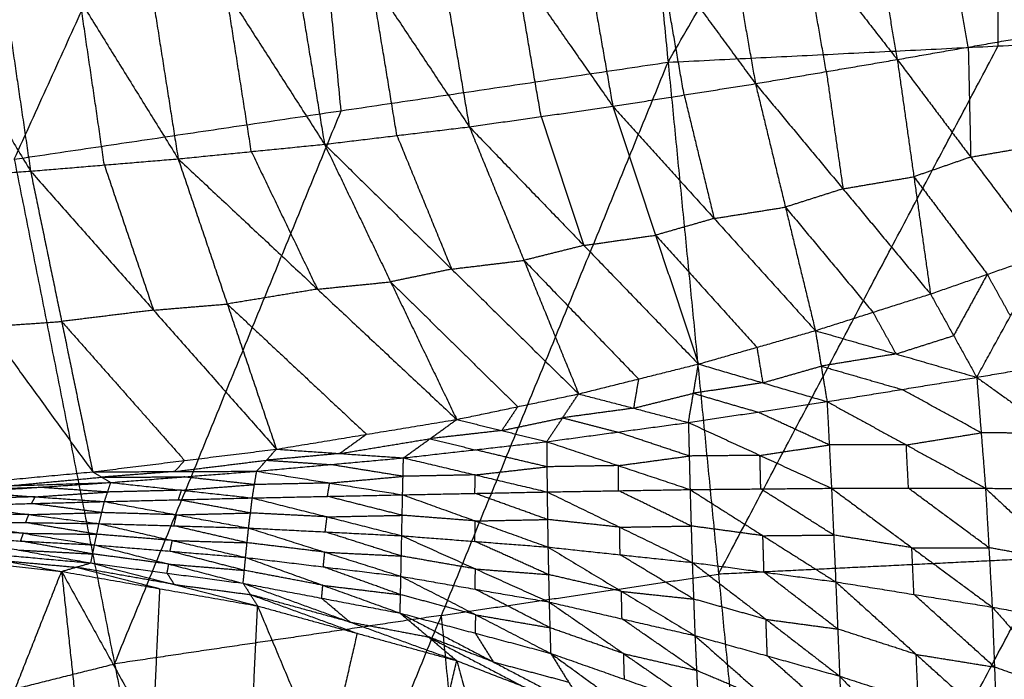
# Model space of a CAD drawing. Header units: millimetres. Extents: x -106 to 110, y -96 to 120.
# Tile 759 of 1020: x -8.02 to -0.62, y 57.73 to 62.69. Entities that reach past the tile are written whole.
import ezdxf

# ---------------------------------------------------------------- set-up
doc = ezdxf.new("R2010")
doc.units = ezdxf.units.MM
doc.header["$MEASUREMENT"] = 0
doc.layers.add('Default', color=7, linetype='Continuous', true_color=0x000000)

msp = doc.modelspace()

# ---------------------------------------------------------------- linework, layer by layer
at = {"layer": 'Default'}
for points in [[(-3.1459, 62.3664, 3.8611), (-0.6634, 66.6557, 3.9066), (1.8192, 70.9449, 3.952)], [(-8.0631, 61.637, 3.8611), (-6.013, 66.1489, 3.9066), (-3.9628, 70.6609, 3.952)], [(-3.9628, 70.6609, 3.952), (-3.5544, 66.5136, 3.9066), (-3.1459, 62.3664, 3.8611)], [(-0.6634, 62.4884, 3.8611), (-0.6634, 64.572, 3.8838), (-0.6634, 66.6557, 3.9066)], [(-5.6045, 62.0017, 3.8611), (-5.8087, 64.0753, 3.8838), (-6.013, 66.1489, 3.9066)], [(-1.7398, 64.2155, -1.8665), (-1.581, 63.301, -1.5089), (-1.4222, 62.3864, -1.1513)], [(-1.7398, 64.2155, -1.8665), (-1.047, 63.3943, -1.454), (-0.3543, 62.5731, -1.0416)], [(-0.6311, 64.2188, -1.6994), (-0.4927, 63.3959, -1.3705), (-0.3543, 62.5731, -1.0416)], [(-5.0275, 64.1326, -2.271), (-4.8341, 63.0068, -1.8451), (-4.6407, 61.8809, -1.4191)], [(-5.0275, 64.1326, -2.271), (-4.2945, 63.0836, -1.8055), (-3.5614, 62.0347, -1.3399)], [(-3.936, 64.1695, -2.1519), (-3.7487, 63.1021, -1.7459), (-3.5614, 62.0347, -1.3399)], [(-3.936, 64.1695, -2.1519), (-3.2124, 63.1873, -1.7012), (-2.4887, 62.2051, -1.2505)], [(-2.8393, 64.1982, -2.0168), (-2.664, 63.2017, -1.6336), (-2.4887, 62.2051, -1.2505)], [(-2.8393, 64.1982, -2.0168), (-2.1308, 63.2923, -1.5841), (-1.4222, 62.3864, -1.1513)], [(-7.2103, 64.055, -2.4617), (-7.0205, 62.8475, -2.0044), (-6.8307, 61.6401, -1.5471)], [(-7.2103, 64.055, -2.4617), (-6.47, 62.9023, -1.9749), (-5.7297, 61.7496, -1.4881)], [(-6.1163, 64.0936, -2.374), (-5.923, 62.9216, -1.9311), (-5.7297, 61.7496, -1.4881)], [(-6.1163, 64.0936, -2.374), (-5.3785, 62.9873, -1.8966), (-4.6407, 61.8809, -1.4191)], [(-8.304, 64.0165, -2.5332), (-8.1222, 62.7821, -2.0645), (-7.9405, 61.5476, -1.5957)], [(-8.304, 64.0165, -2.5332), (-7.5673, 62.8283, -2.0402), (-6.8307, 61.6401, -1.5471)], [(-9.3987, 63.9792, -2.5883), (-8.6696, 62.7634, -2.092), (-7.9405, 61.5476, -1.5957)], [(-0.8883, 62.4798, -1.0965), (-0.9676, 62.937, -1.2752), (-1.047, 63.3943, -1.454)], [(-1.9555, 62.2958, -1.2009), (-2.0431, 62.7941, -1.3925), (-2.1308, 63.2923, -1.5841)], [(-3.025, 62.1199, -1.2952), (-3.1187, 62.6536, -1.4982), (-3.2124, 63.1873, -1.7012)], [(-4.101, 61.9578, -1.3795), (-4.1977, 62.5207, -1.5925), (-4.2945, 63.0836, -1.8055)], [(-5.1852, 61.8153, -1.4536), (-5.2818, 62.4013, -1.6751), (-5.3785, 62.9873, -1.8966)], [(-6.2802, 61.6949, -1.5176), (-6.3751, 62.2986, -1.7463), (-6.47, 62.9023, -1.9749)], [(-7.3856, 61.5939, -1.5714), (-7.4764, 62.2111, -1.8058), (-7.5673, 62.8283, -2.0402)], [(-3.1459, 62.3664, 3.8611), (-0.6634, 62.4884, 3.8611), (1.8192, 62.6103, 3.8611)], [(-2.3878, 54.6697, 3.8092), (-0.2843, 58.64, 3.8351), (1.8192, 62.6103, 3.8611)], [(-1.4222, 62.3864, -1.1513), (-0.8883, 62.4798, -1.0965), (-0.3543, 62.5731, -1.0416)], [(-2.7669, 58.518, 3.8351), (-1.7151, 60.5032, 3.8481), (-0.6634, 62.4884, 3.8611)], [(-0.8883, 62.4798, -1.0965), (-0.8791, 62.0665, -0.8059), (-0.87, 61.6533, -0.5153)], [(-8.0631, 61.637, 3.8611), (-5.6045, 62.0017, 3.8611), (-3.1459, 62.3664, 3.8611)], [(-6.5543, 54.0516, 3.8092), (-4.8501, 58.209, 3.8351), (-3.1459, 62.3664, 3.8611)], [(-3.1459, 62.3664, 3.8611), (-2.7669, 58.518, 3.8351), (-2.3878, 54.6697, 3.8092)], [(-2.4887, 62.2051, -1.2505), (-1.9555, 62.2958, -1.2009), (-1.4222, 62.3864, -1.1513)], [(-1.4222, 62.3864, -1.1513), (-1.2973, 61.5055, -0.5162), (-1.1725, 60.6245, 0.1189)], [(-1.4222, 62.3864, -1.1513), (-0.87, 61.6533, -0.5153), (-0.3177, 60.9202, 0.1208)], [(-1.9555, 62.2958, -1.2009), (-1.893, 61.8553, -0.8833), (-1.8306, 61.4148, -0.5658)], [(-3.5614, 62.0347, -1.3399), (-3.025, 62.1199, -1.2952), (-2.4887, 62.2051, -1.2505)], [(-2.4887, 62.2051, -1.2505), (-2.2634, 61.2771, -0.5665), (-2.0381, 60.3491, 0.1174)], [(-2.4887, 62.2051, -1.2505), (-1.8306, 61.4148, -0.5658), (-1.1725, 60.6245, 0.1189)], [(-3.025, 62.1199, -1.2952), (-2.9124, 61.6559, -0.9532), (-2.7997, 61.1919, -0.6113)], [(-7.3087, 57.8443, 3.8351), (-6.4566, 59.923, 3.8481), (-5.6045, 62.0017, 3.8611)], [(-4.6407, 61.8809, -1.4191), (-4.101, 61.9578, -1.3795), (-3.5614, 62.0347, -1.3399)], [(-3.5614, 62.0347, -1.3399), (-3.2395, 61.0662, -0.6119), (-2.9177, 60.0977, 0.1161)], [(-3.5614, 62.0347, -1.3399), (-2.7997, 61.1919, -0.6113), (-2.0381, 60.3491, 0.1174)], [(-4.101, 61.9578, -1.3795), (-3.9401, 61.4735, -1.0155), (-3.7792, 60.9893, -0.6515)], [(-5.7297, 61.7496, -1.4881), (-5.1852, 61.8153, -1.4536), (-4.6407, 61.8809, -1.4191)], [(-4.6407, 61.8809, -1.4191), (-4.2295, 60.8771, -0.6519), (-3.8184, 59.8733, 0.1153)], [(-4.6407, 61.8809, -1.4191), (-3.7792, 60.9893, -0.6515), (-2.9177, 60.0977, 0.1161)], [(-5.1852, 61.8153, -1.4536), (-4.9796, 61.3134, -1.07), (-4.774, 60.8115, -0.6864)], [(-6.8307, 61.6401, -1.5471), (-6.2802, 61.6949, -1.5176), (-5.7297, 61.7496, -1.4881)], [(-6.2802, 61.6949, -1.5176), (-6.0317, 61.1778, -1.1169), (-5.7831, 60.6607, -0.7162)], [(-5.7297, 61.7496, -1.4881), (-5.2326, 60.7155, -0.6867), (-4.7356, 59.6813, 0.1147)], [(-5.7297, 61.7496, -1.4881), (-4.774, 60.8115, -0.6864), (-3.8184, 59.8733, 0.1153)], [(-0.87, 61.6533, -0.5153), (-0.603, 61.7, -0.4878), (-0.336, 61.7467, -0.4604)], [(-8.0631, 61.637, 3.8611), (-7.3087, 57.8443, 3.8351), (-6.5543, 54.0516, 3.8092)], [(-7.9405, 61.5476, -1.5957), (-7.3856, 61.5939, -1.5714), (-6.8307, 61.6401, -1.5471)], [(-6.8307, 61.6401, -1.5471), (-6.4611, 60.549, -0.7163), (-6.0916, 59.458, 0.1146)], [(-6.8307, 61.6401, -1.5471), (-5.7831, 60.6607, -0.7162), (-4.7356, 59.6813, 0.1147)], [(-0.87, 61.6533, -0.5153), (-1.0837, 61.5794, -0.5157), (-1.2973, 61.5055, -0.5162)], [(-9.057, 61.4699, -1.6338), (-8.4987, 61.5088, -1.6148), (-7.9405, 61.5476, -1.5957)], [(-7.9405, 61.5476, -1.5957), (-7.7068, 60.4176, -0.7403), (-7.4731, 59.2876, 0.1152)], [(-7.9405, 61.5476, -1.5957), (-7.016, 60.5028, -0.7406), (-6.0916, 59.458, 0.1146)], [(-7.3856, 61.5939, -1.5714), (-7.2008, 61.0483, -1.156), (-7.016, 60.5028, -0.7406)], [(-9.057, 61.4699, -1.6338), (-8.265, 60.3787, -0.7593), (-7.4731, 59.2876, 0.1152)], [(-1.8306, 61.4148, -0.5658), (-1.564, 61.4602, -0.541), (-1.2973, 61.5055, -0.5162)], [(-1.2973, 61.5055, -0.5162), (-1.0212, 61.1389, -0.1982), (-0.7451, 60.7724, 0.1199)], [(-1.8306, 61.4148, -0.5658), (-2.047, 61.346, -0.5662), (-2.2634, 61.2771, -0.5665)], [(-2.7997, 61.1919, -0.6113), (-2.5316, 61.2345, -0.5889), (-2.2634, 61.2771, -0.5665)], [(-2.2634, 61.2771, -0.5665), (-1.9343, 60.882, -0.2242), (-1.6053, 60.4868, 0.1182)], [(-2.7997, 61.1919, -0.6113), (-3.0196, 61.129, -0.6116), (-3.2395, 61.0662, -0.6119)], [(-3.7792, 60.9893, -0.6515), (-3.5094, 61.0277, -0.6317), (-3.2395, 61.0662, -0.6119)], [(-3.2395, 61.0662, -0.6119), (-2.8587, 60.6448, -0.2476), (-2.4779, 60.2234, 0.1168)], [(-3.7792, 60.9893, -0.6515), (-4.0044, 60.9332, -0.6517), (-4.2295, 60.8771, -0.6519)], [(-4.774, 60.8115, -0.6864), (-4.5018, 60.8443, -0.6692), (-4.2295, 60.8771, -0.6519)], [(-4.2295, 60.8771, -0.6519), (-3.7988, 60.4313, -0.2681), (-3.368, 59.9855, 0.1157)], [(-1.1725, 60.6245, 0.1189), (-0.7451, 60.7724, 0.1199), (-0.3177, 60.9202, 0.1208)], [(-0.8243, 59.9982, -0.5562), (-0.571, 60.4592, -0.2177), (-0.3177, 60.9202, 0.1208)], [(-4.774, 60.8115, -0.6864), (-5.0033, 60.7635, -0.6865), (-5.2326, 60.7155, -0.6867)], [(-0.7451, 60.7724, 0.1199), (-0.8717, 60.5419, -0.0494), (-0.9984, 60.3114, -0.2186)], [(-0.571, 60.4592, -0.2177), (-0.6581, 60.6158, -0.0489), (-0.7451, 60.7724, 0.1199)], [(-5.7831, 60.6607, -0.7162), (-6.1221, 60.6048, -0.7162), (-6.4611, 60.549, -0.7163)], [(-5.7831, 60.6607, -0.7162), (-5.5079, 60.6881, -0.7014), (-5.2326, 60.7155, -0.6867)], [(-5.2326, 60.7155, -0.6867), (-4.7548, 60.2464, -0.2858), (-4.277, 59.7773, 0.115)], [(-2.0381, 60.3491, 0.1174), (-1.6053, 60.4868, 0.1182), (-1.1725, 60.6245, 0.1189)], [(-1.1725, 60.6245, 0.1189), (-0.9984, 60.3114, -0.2186), (-0.8243, 59.9982, -0.5562)], [(-7.016, 60.5028, -0.7406), (-7.3614, 60.4602, -0.7404), (-7.7068, 60.4176, -0.7403)], [(-7.016, 60.5028, -0.7406), (-6.7386, 60.5259, -0.7284), (-6.4611, 60.549, -0.7163)], [(-6.4611, 60.549, -0.7163), (-5.9374, 60.0593, -0.3008), (-5.4136, 59.5696, 0.1147)], [(-1.6053, 60.4868, 0.1182), (-1.5182, 60.3302, -0.0506), (-1.4312, 60.1736, -0.2194)], [(-8.265, 60.3787, -0.7593), (-7.9859, 60.3982, -0.7498), (-7.7068, 60.4176, -0.7403)], [(-7.7068, 60.4176, -0.7403), (-7.2446, 59.8952, -0.3127), (-6.7823, 59.3728, 0.1149)], [(-2.9177, 60.0977, 0.1161), (-2.4779, 60.2234, 0.1168), (-2.0381, 60.3491, 0.1174)], [(-2.0381, 60.3491, 0.1174), (-1.9942, 60.0823, -0.1615), (-1.9504, 59.8156, -0.4404)], [(-2.0381, 60.3491, 0.1174), (-1.4312, 60.1736, -0.2194), (-0.8243, 59.9982, -0.5562)], [(-1.4312, 60.1736, -0.2194), (-1.2148, 60.2425, -0.219), (-0.9984, 60.3114, -0.2186)], [(-2.4779, 60.2234, 0.1168), (-2.456, 60.09, -0.0227), (-2.434, 59.9567, -0.1621)], [(-1.4312, 60.1736, -0.2194), (-1.7127, 60.128, -0.1905), (-1.9942, 60.0823, -0.1615)], [(-0.8243, 59.9982, -0.5562), (-0.2893, 60.0893, -0.6164), (0.2457, 60.1804, -0.6766)], [(-3.8184, 59.8733, 0.1153), (-3.368, 59.9855, 0.1157), (-2.9177, 60.0977, 0.1161)], [(-2.993, 59.6584, -0.3428), (-2.9553, 59.8781, -0.1133), (-2.9177, 60.0977, 0.1161)], [(-2.9177, 60.0977, 0.1161), (-2.434, 59.9567, -0.1621), (-1.9504, 59.8156, -0.4404)], [(-2.434, 59.9567, -0.1621), (-2.2141, 60.0195, -0.1618), (-1.9942, 60.0823, -0.1615)], [(-1.9942, 60.0823, -0.1615), (-1.6908, 59.9946, -0.3299), (-1.3873, 59.9069, -0.4983)], [(-3.368, 59.9855, 0.1157), (-3.3869, 59.8757, 0.001), (-3.4057, 59.7659, -0.1138)], [(-1.9504, 59.8156, -0.4404), (-1.3873, 59.9069, -0.4983), (-0.8243, 59.9982, -0.5562)], [(-0.8243, 59.9982, -0.5562), (-0.7913, 59.5812, -0.7512), (-0.7584, 59.1642, -0.9461)], [(-0.8243, 59.9982, -0.5562), (-0.2375, 59.5766, -0.8447), (0.3493, 59.1549, -1.1333)], [(-2.434, 59.9567, -0.1621), (-2.6947, 59.9174, -0.1377), (-2.9553, 59.8781, -0.1133)], [(-4.7356, 59.6813, 0.1147), (-4.277, 59.7773, 0.115), (-3.8184, 59.8733, 0.1153)], [(-4.0589, 59.5144, -0.2535), (-3.9387, 59.6939, -0.0691), (-3.8184, 59.8733, 0.1153)], [(-3.8184, 59.8733, 0.1153), (-3.4057, 59.7659, -0.1138), (-2.993, 59.6584, -0.3428)], [(-3.4057, 59.7659, -0.1138), (-3.1805, 59.822, -0.1135), (-2.9553, 59.8781, -0.1133)], [(-2.9553, 59.8781, -0.1133), (-2.7135, 59.8075, -0.2525), (-2.4717, 59.737, -0.3916)], [(-0.7913, 59.5812, -0.7512), (-1.0893, 59.7441, -0.6247), (-1.3873, 59.9069, -0.4983)], [(-4.277, 59.7773, 0.115), (-4.3371, 59.6876, 0.0228), (-4.3973, 59.5978, -0.0694)], [(-3.4057, 59.7659, -0.1138), (-3.6722, 59.7299, -0.0914), (-3.9387, 59.6939, -0.0691)], [(-2.993, 59.6584, -0.3428), (-2.4717, 59.737, -0.3916), (-1.9504, 59.8156, -0.4404)], [(-1.9504, 59.8156, -0.4404), (-1.9336, 59.4899, -0.6033), (-1.9168, 59.1642, -0.7662)], [(-1.9504, 59.8156, -0.4404), (-1.3544, 59.4899, -0.6933), (-0.7584, 59.1642, -0.9461)], [(-4.3973, 59.5978, -0.0694), (-4.168, 59.6459, -0.0692), (-3.9387, 59.6939, -0.0691)], [(-3.9387, 59.6939, -0.0691), (-3.7323, 59.6402, -0.1836), (-3.526, 59.5864, -0.2981)], [(-1.9336, 59.4899, -0.6033), (-2.2026, 59.6135, -0.4975), (-2.4717, 59.737, -0.3916)], [(-6.0916, 59.458, 0.1146), (-5.4136, 59.5696, 0.1147), (-4.7356, 59.6813, 0.1147)], [(-5.1361, 59.3926, -0.1726), (-4.9359, 59.5369, -0.0289), (-4.7356, 59.6813, 0.1147)], [(-4.7356, 59.6813, 0.1147), (-4.3973, 59.5978, -0.0694), (-4.0589, 59.5144, -0.2535)], [(-4.0589, 59.5144, -0.2535), (-3.526, 59.5864, -0.2981), (-2.993, 59.6584, -0.3428)], [(-2.993, 59.6584, -0.3428), (-2.9868, 59.4065, -0.4787), (-2.9807, 59.1545, -0.6146)], [(-2.993, 59.6584, -0.3428), (-2.4549, 59.4113, -0.5545), (-1.9168, 59.1642, -0.7662)], [(-5.4136, 59.5696, 0.1147), (-5.5137, 59.4975, 0.0428), (-5.6138, 59.4253, -0.029)], [(-4.3973, 59.5978, -0.0694), (-4.6666, 59.5674, -0.0492), (-4.9359, 59.5369, -0.0289)], [(-2.9868, 59.4065, -0.4787), (-3.2564, 59.4965, -0.3884), (-3.526, 59.5864, -0.2981)], [(-1.3544, 59.4899, -0.6933), (-1.0729, 59.5356, -0.7222), (-0.7913, 59.5812, -0.7512)], [(-0.2375, 59.5766, -0.8447), (-0.5144, 59.5789, -0.798), (-0.7913, 59.5812, -0.7512)], [(-5.6138, 59.4253, -0.029), (-5.2749, 59.4811, -0.029), (-4.9359, 59.5369, -0.0289)], [(-5.1361, 59.3926, -0.1726), (-4.5975, 59.4535, -0.213), (-4.0589, 59.5144, -0.2535)], [(-4.9359, 59.5369, -0.0289), (-4.7667, 59.4952, -0.121), (-4.5975, 59.4535, -0.213)], [(-4.0589, 59.5144, -0.2535), (-4.0572, 59.3256, -0.3647), (-4.0556, 59.1367, -0.476)], [(-4.0589, 59.5144, -0.2535), (-3.5198, 59.3345, -0.4341), (-2.9807, 59.1545, -0.6146)], [(-2.4549, 59.4113, -0.5545), (-2.1942, 59.4506, -0.5789), (-1.9336, 59.4899, -0.6033)], [(-1.3544, 59.4899, -0.6933), (-1.644, 59.4899, -0.6483), (-1.9336, 59.4899, -0.6033)], [(-1.3376, 59.1642, -0.8562), (-1.346, 59.3271, -0.7747), (-1.3544, 59.4899, -0.6933)], [(-7.4731, 59.2876, 0.1152), (-6.7823, 59.3728, 0.1149), (-6.0916, 59.458, 0.1146)], [(-6.2403, 59.2922, -0.0981), (-6.1659, 59.3751, 0.0083), (-6.0916, 59.458, 0.1146)], [(-6.2403, 59.2922, -0.0981), (-5.6882, 59.3424, -0.1354), (-5.1361, 59.3926, -0.1726)], [(-5.6138, 59.4253, -0.029), (-5.8899, 59.4002, -0.0104), (-6.1659, 59.3751, 0.0083)], [(-6.0916, 59.458, 0.1146), (-5.6138, 59.4253, -0.029), (-5.1361, 59.3926, -0.1726)], [(-5.1425, 59.1151, -0.3503), (-5.1393, 59.2539, -0.2615), (-5.1361, 59.3926, -0.1726)], [(-5.1361, 59.3926, -0.1726), (-4.5958, 59.2647, -0.3243), (-4.0556, 59.1367, -0.476)], [(-4.0572, 59.3256, -0.3647), (-4.3274, 59.3895, -0.2889), (-4.5975, 59.4535, -0.213)], [(-3.5198, 59.3345, -0.4341), (-3.2533, 59.3705, -0.4564), (-2.9868, 59.4065, -0.4787)], [(-2.4549, 59.4113, -0.5545), (-2.7209, 59.4089, -0.5166), (-2.9868, 59.4065, -0.4787)], [(-2.4487, 59.1594, -0.6904), (-2.4518, 59.2853, -0.6225), (-2.4549, 59.4113, -0.5545)], [(-6.8567, 59.2899, 0.0085), (-6.5113, 59.3325, 0.0084), (-6.1659, 59.3751, 0.0083)], [(-6.7823, 59.3728, 0.1149), (-6.8195, 59.3313, 0.0617), (-6.8567, 59.2899, 0.0085)], [(-6.1659, 59.3751, 0.0083), (-5.9271, 59.3587, -0.0636), (-5.6882, 59.3424, -0.1354)], [(-5.1393, 59.2539, -0.2615), (-5.4137, 59.2981, -0.1984), (-5.6882, 59.3424, -0.1354)], [(-4.5958, 59.2647, -0.3243), (-4.3265, 59.2951, -0.3445), (-4.0572, 59.3256, -0.3647)], [(-3.5198, 59.3345, -0.4341), (-3.7885, 59.33, -0.3994), (-4.0572, 59.3256, -0.3647)], [(-3.5181, 59.1456, -0.5453), (-3.519, 59.24, -0.4897), (-3.5198, 59.3345, -0.4341)], [(-8.876, 59.1575, 0.1163), (-8.1746, 59.2225, 0.1157), (-7.4731, 59.2876, 0.1152)], [(-8.1067, 59.1824, 0.0401), (-7.756, 59.215, 0.0398), (-7.4053, 59.2475, 0.0395)], [(-7.4731, 59.2876, 0.1152), (-6.8567, 59.2899, 0.0085), (-6.2403, 59.2922, -0.0981)], [(-7.4731, 59.2876, 0.1152), (-7.4053, 59.2475, 0.0395), (-7.3374, 59.2074, -0.0362)], [(-6.8567, 59.2899, 0.0085), (-7.131, 59.2687, 0.024), (-7.4053, 59.2475, 0.0395)], [(-7.4053, 59.2475, 0.0395), (-7.097, 59.2486, -0.0138), (-6.7888, 59.2498, -0.0672)], [(-7.3374, 59.2074, -0.0362), (-6.7888, 59.2498, -0.0672), (-6.2403, 59.2922, -0.0981)], [(-6.2566, 59.1919, -0.1663), (-6.5227, 59.2208, -0.1167), (-6.7888, 59.2498, -0.0672)], [(-6.2729, 59.0916, -0.2344), (-6.2566, 59.1919, -0.1663), (-6.2403, 59.2922, -0.0981)], [(-6.2403, 59.2922, -0.0981), (-5.6914, 59.2037, -0.2242), (-5.1425, 59.1151, -0.3503)], [(-5.6914, 59.2037, -0.2242), (-5.4153, 59.2288, -0.2428), (-5.1393, 59.2539, -0.2615)], [(-4.5958, 59.2647, -0.3243), (-4.8676, 59.2593, -0.2929), (-5.1393, 59.2539, -0.2615)], [(-4.599, 59.1259, -0.4132), (-4.5974, 59.1953, -0.3687), (-4.5958, 59.2647, -0.3243)], [(-8.876, 59.1575, 0.1163), (-8.1067, 59.1824, 0.0401), (-7.3374, 59.2074, -0.0362)], [(-8.6518, 59.1466, 0.065), (-8.2672, 59.1591, 0.0268), (-7.8825, 59.1715, -0.0113)], [(-8.4276, 59.1357, 0.0136), (-7.8825, 59.1715, -0.0113), (-7.3374, 59.2074, -0.0362)], [(-7.361, 59.1358, -0.0872), (-7.6218, 59.1537, -0.0492), (-7.8825, 59.1715, -0.0113)], [(-7.3846, 59.0642, -0.1381), (-7.361, 59.1358, -0.0872), (-7.3374, 59.2074, -0.0362)], [(-7.3374, 59.2074, -0.0362), (-6.8052, 59.1495, -0.1353), (-6.2729, 59.0916, -0.2344)], [(-6.8052, 59.1495, -0.1353), (-6.5309, 59.1707, -0.1508), (-6.2566, 59.1919, -0.1663)], [(-5.6914, 59.2037, -0.2242), (-5.974, 59.1978, -0.1952), (-6.2566, 59.1919, -0.1663)], [(-5.7077, 59.1034, -0.2924), (-5.6995, 59.1535, -0.2583), (-5.6914, 59.2037, -0.2242)], [(-7.9061, 59.0999, -0.0622), (-8.1804, 59.0925, -0.0428), (-8.4547, 59.0852, -0.0234)], [(-8.4276, 59.1357, 0.0136), (-7.9061, 59.0999, -0.0622), (-7.3846, 59.0642, -0.1381)], [(-7.9332, 59.0494, -0.0993), (-7.9197, 59.0747, -0.0808), (-7.9061, 59.0999, -0.0622)], [(-7.9061, 59.0999, -0.0622), (-7.6336, 59.1178, -0.0747), (-7.361, 59.1358, -0.0872)], [(-6.8052, 59.1495, -0.1353), (-7.0831, 59.1426, -0.1112), (-7.361, 59.1358, -0.0872)], [(-6.8288, 59.0779, -0.1863), (-6.817, 59.1137, -0.1608), (-6.8052, 59.1495, -0.1353)], [(-6.2729, 59.0916, -0.2344), (-5.7077, 59.1034, -0.2924), (-5.1425, 59.1151, -0.3503)], [(-5.1457, 58.9611, -0.3728), (-5.4267, 59.0323, -0.3326), (-5.7077, 59.1034, -0.2924)], [(-5.1488, 58.8072, -0.3953), (-5.1457, 58.9611, -0.3728), (-5.1425, 59.1151, -0.3503)], [(-5.1425, 59.1151, -0.3503), (-4.599, 59.1259, -0.4132), (-4.0556, 59.1367, -0.476)], [(-5.1425, 59.1151, -0.3503), (-4.596, 58.9187, -0.4417), (-4.0494, 58.7223, -0.5331)], [(-4.0525, 58.9295, -0.5045), (-4.3258, 59.0277, -0.4588), (-4.599, 59.1259, -0.4132)], [(-4.0556, 59.1367, -0.476), (-3.5181, 59.1456, -0.5453), (-2.9807, 59.1545, -0.6146)], [(-4.0556, 59.1367, -0.476), (-4.0525, 58.9295, -0.5045), (-4.0494, 58.7223, -0.5331)], [(-4.0556, 59.1367, -0.476), (-3.5099, 58.8717, -0.5805), (-2.9642, 58.6066, -0.6851)], [(-2.9725, 58.8806, -0.6498), (-3.2453, 59.0131, -0.5976), (-3.5181, 59.1456, -0.5453)], [(-2.9807, 59.1545, -0.6146), (-2.4487, 59.1594, -0.6904), (-1.9168, 59.1642, -0.7662)], [(-2.9807, 59.1545, -0.6146), (-2.9725, 58.8806, -0.6498), (-2.9642, 58.6066, -0.6851)], [(-2.9807, 59.1545, -0.6146), (-2.4328, 58.8077, -0.733), (-1.885, 58.461, -0.8514)], [(-1.9009, 58.8126, -0.8088), (-2.1748, 58.986, -0.7496), (-2.4487, 59.1594, -0.6904)], [(-1.9168, 59.1642, -0.7662), (-1.9009, 58.8126, -0.8088), (-1.885, 58.461, -0.8514)], [(-1.9168, 59.1642, -0.7662), (-1.3376, 59.1642, -0.8562), (-0.7584, 59.1642, -0.9461)], [(-1.9168, 59.1642, -0.7662), (-1.3125, 58.7177, -0.9075), (-0.7083, 58.2712, -1.0488)], [(-0.7333, 58.7177, -0.9975), (-1.0354, 58.9409, -0.9268), (-1.3376, 59.1642, -0.8562)], [(-0.7584, 59.1642, -0.9461), (-0.7333, 58.7177, -0.9975), (-0.7083, 58.2712, -1.0488)], [(-0.7584, 59.1642, -0.9461), (-0.2045, 59.1596, -1.0397), (0.3493, 59.1549, -1.1333)], [(-0.7584, 59.1642, -0.9461), (-0.1705, 58.615, -1.1002), (0.4174, 58.0658, -1.2543)], [(-8.4818, 59.0346, -0.0605), (-7.9332, 59.0494, -0.0993), (-7.3846, 59.0642, -0.1381)], [(-8.4818, 59.0346, -0.0605), (-7.9536, 58.9666, -0.1115), (-7.4254, 58.8986, -0.1625)], [(-7.405, 58.9814, -0.1503), (-7.6691, 59.0154, -0.1248), (-7.9332, 59.0494, -0.0993)], [(-7.4254, 58.8986, -0.1625), (-7.405, 58.9814, -0.1503), (-7.3846, 59.0642, -0.1381)], [(-7.3846, 59.0642, -0.1381), (-6.8288, 59.0779, -0.1863), (-6.2729, 59.0916, -0.2344)], [(-7.3846, 59.0642, -0.1381), (-6.8426, 58.9648, -0.2031), (-6.3007, 58.8655, -0.2681)], [(-6.2868, 58.9786, -0.2513), (-6.5578, 59.0282, -0.2188), (-6.8288, 59.0779, -0.1863)], [(-6.3007, 58.8655, -0.2681), (-6.2868, 58.9786, -0.2513), (-6.2729, 59.0916, -0.2344)], [(-6.2729, 59.0916, -0.2344), (-5.7109, 58.9494, -0.3149), (-5.1488, 58.8072, -0.3953)], [(-7.9536, 58.9666, -0.1115), (-8.2297, 58.9704, -0.0903), (-8.5058, 58.9742, -0.0691)], [(-7.9775, 58.9062, -0.12), (-7.9656, 58.9364, -0.1158), (-7.9536, 58.9666, -0.1115)], [(-7.9536, 58.9666, -0.1115), (-7.6793, 58.974, -0.1309), (-7.405, 58.9814, -0.1503)], [(-6.8426, 58.9648, -0.2031), (-7.1238, 58.9731, -0.1767), (-7.405, 58.9814, -0.1503)], [(-6.863, 58.8821, -0.2153), (-6.8528, 58.9235, -0.2092), (-6.8426, 58.9648, -0.2031)], [(-6.8426, 58.9648, -0.2031), (-6.5647, 58.9717, -0.2272), (-6.2868, 58.9786, -0.2513)], [(-5.7109, 58.9494, -0.3149), (-5.9988, 58.964, -0.2831), (-6.2868, 58.9786, -0.2513)], [(-5.7247, 58.8363, -0.3317), (-5.7178, 58.8929, -0.3233), (-5.7109, 58.9494, -0.3149)], [(-5.7109, 58.9494, -0.3149), (-5.4283, 58.9553, -0.3438), (-5.1457, 58.9611, -0.3728)], [(-4.596, 58.9187, -0.4417), (-4.8708, 58.9399, -0.4073), (-5.1457, 58.9611, -0.3728)], [(-8.5297, 58.9137, -0.0776), (-7.9947, 58.826, -0.1046), (-7.4596, 58.7382, -0.1316)], [(-8.5297, 58.9137, -0.0776), (-7.9775, 58.9062, -0.12), (-7.4254, 58.8986, -0.1625)], [(-7.4425, 58.8184, -0.147), (-7.71, 58.8623, -0.1335), (-7.9775, 58.9062, -0.12)], [(-7.4596, 58.7382, -0.1316), (-7.4425, 58.8184, -0.147), (-7.4254, 58.8986, -0.1625)], [(-7.4254, 58.8986, -0.1625), (-6.8744, 58.7715, -0.1947), (-6.3235, 58.6443, -0.2269)], [(-7.4254, 58.8986, -0.1625), (-6.863, 58.8821, -0.2153), (-6.3007, 58.8655, -0.2681)], [(-6.3121, 58.7549, -0.2475), (-6.5876, 58.8185, -0.2314), (-6.863, 58.8821, -0.2153)], [(-4.5991, 58.7647, -0.4642), (-4.5975, 58.8417, -0.4529), (-4.596, 58.9187, -0.4417)], [(-4.596, 58.9187, -0.4417), (-4.3242, 58.9241, -0.4731), (-4.0525, 58.9295, -0.5045)], [(-3.5099, 58.8717, -0.5805), (-3.7812, 58.9006, -0.5425), (-4.0525, 58.9295, -0.5045)], [(-3.5099, 58.8717, -0.5805), (-3.2412, 58.8761, -0.6152), (-2.9725, 58.8806, -0.6498)], [(-3.5068, 58.6645, -0.6091), (-3.5084, 58.7681, -0.5948), (-3.5099, 58.8717, -0.5805)], [(-2.4328, 58.8077, -0.733), (-2.7026, 58.8442, -0.6914), (-2.9725, 58.8806, -0.6498)], [(-8.571, 58.7974, -0.055), (-8.0293, 58.7, -0.0448), (-7.4875, 58.6027, -0.0346)], [(-8.571, 58.7974, -0.055), (-8.0153, 58.7678, -0.0933), (-7.4596, 58.7382, -0.1316)], [(-7.9947, 58.826, -0.1046), (-8.2725, 58.8408, -0.0854), (-8.5504, 58.8555, -0.0663)], [(-8.0153, 58.7678, -0.0933), (-8.005, 58.7969, -0.0989), (-7.9947, 58.826, -0.1046)], [(-7.9947, 58.826, -0.1046), (-7.7186, 58.8222, -0.1258), (-7.4425, 58.8184, -0.147)], [(-6.8744, 58.7715, -0.1947), (-7.1585, 58.795, -0.1709), (-7.4425, 58.8184, -0.147)], [(-6.3235, 58.6443, -0.2269), (-6.3121, 58.7549, -0.2475), (-6.3007, 58.8655, -0.2681)], [(-6.3007, 58.8655, -0.2681), (-5.7279, 58.684, -0.305), (-5.1551, 58.5026, -0.3418)], [(-6.3007, 58.8655, -0.2681), (-5.7247, 58.8363, -0.3317), (-5.1488, 58.8072, -0.3953)], [(-5.152, 58.6549, -0.3685), (-5.4384, 58.7456, -0.3501), (-5.7247, 58.8363, -0.3317)], [(-5.1551, 58.5026, -0.3418), (-5.152, 58.6549, -0.3685), (-5.1488, 58.8072, -0.3953)], [(-5.1488, 58.8072, -0.3953), (-4.5991, 58.7647, -0.4642), (-4.0494, 58.7223, -0.5331)], [(-5.1488, 58.8072, -0.3953), (-4.5947, 58.558, -0.4309), (-4.0405, 58.3089, -0.4665)], [(-2.4328, 58.8077, -0.733), (-2.1669, 58.8102, -0.7709), (-1.9009, 58.8126, -0.8088)], [(-2.4246, 58.5338, -0.7682), (-2.4287, 58.6708, -0.7506), (-2.4328, 58.8077, -0.733)], [(-1.3125, 58.7177, -0.9075), (-1.6067, 58.7651, -0.8582), (-1.9009, 58.8126, -0.8088)], [(-7.4735, 58.6705, -0.0831), (-7.7444, 58.7191, -0.0882), (-8.0153, 58.7678, -0.0933)], [(-7.4875, 58.6027, -0.0346), (-7.4735, 58.6705, -0.0831), (-7.4596, 58.7382, -0.1316)], [(-7.4596, 58.7382, -0.1316), (-6.9006, 58.5942, -0.1141), (-6.3415, 58.4501, -0.0965)], [(-7.4596, 58.7382, -0.1316), (-6.8916, 58.6913, -0.1792), (-6.3235, 58.6443, -0.2269)], [(-6.8916, 58.6913, -0.1792), (-6.883, 58.7314, -0.187), (-6.8744, 58.7715, -0.1947)], [(-6.8744, 58.7715, -0.1947), (-6.5933, 58.7632, -0.2211), (-6.3121, 58.7549, -0.2475)], [(-5.7279, 58.684, -0.305), (-6.02, 58.7195, -0.2762), (-6.3121, 58.7549, -0.2475)], [(-4.045, 58.5156, -0.4998), (-4.322, 58.6402, -0.482), (-4.5991, 58.7647, -0.4642)], [(-9.1566, 58.6935, 0.1126), (-8.4319, 58.6164, 0.111), (-7.7073, 58.5393, 0.1095)], [(-8.6061, 58.7033, 0.0151), (-8.1567, 58.6213, 0.0623), (-7.7073, 58.5393, 0.1095)], [(-8.6061, 58.7033, 0.0151), (-8.0468, 58.653, -0.0098), (-7.4875, 58.6027, -0.0346)], [(-8.0293, 58.7, -0.0448), (-7.7514, 58.6853, -0.0639), (-7.4735, 58.6705, -0.0831)], [(-6.9006, 58.5942, -0.1141), (-7.187, 58.6323, -0.0986), (-7.4735, 58.6705, -0.0831)], [(-6.3325, 58.5472, -0.1617), (-6.612, 58.6192, -0.1705), (-6.8916, 58.6913, -0.1792)], [(-5.7393, 58.5735, -0.2844), (-5.7336, 58.6287, -0.2947), (-5.7279, 58.684, -0.305)], [(-5.7279, 58.684, -0.305), (-5.4399, 58.6695, -0.3367), (-5.152, 58.6549, -0.3685)], [(-4.5947, 58.558, -0.4309), (-4.8733, 58.6064, -0.3997), (-5.152, 58.6549, -0.3685)], [(-4.0494, 58.7223, -0.5331), (-4.045, 58.5156, -0.4998), (-4.0405, 58.3089, -0.4665)], [(-4.0494, 58.7223, -0.5331), (-3.5068, 58.6645, -0.6091), (-2.9642, 58.6066, -0.6851)], [(-4.0494, 58.7223, -0.5331), (-3.4966, 58.3894, -0.5686), (-2.9438, 58.0564, -0.6042)], [(-2.954, 58.3315, -0.6446), (-3.2304, 58.498, -0.6269), (-3.5068, 58.6645, -0.6091)], [(-1.2966, 58.3661, -0.9501), (-1.3046, 58.5419, -0.9288), (-1.3125, 58.7177, -0.9075)], [(-1.3125, 58.7177, -0.9075), (-1.0229, 58.7177, -0.9525), (-0.7333, 58.7177, -0.9975)], [(-0.1705, 58.615, -1.1002), (-0.4519, 58.6663, -1.0489), (-0.7333, 58.7177, -0.9975)], [(-8.1567, 58.6213, 0.0623), (-7.877, 58.5961, 0.0498), (-7.5974, 58.571, 0.0374)], [(-7.7073, 58.5393, 0.1095), (-7.5974, 58.571, 0.0374), (-7.4875, 58.6027, -0.0346)], [(-7.4875, 58.6027, -0.0346), (-6.9145, 58.5264, -0.0656), (-6.3415, 58.4501, -0.0965)], [(-7.4875, 58.6027, -0.0346), (-6.8603, 58.4413, 0.0357), (-6.2331, 58.2799, 0.1059)], [(-6.9145, 58.5264, -0.0656), (-6.9075, 58.5603, -0.0898), (-6.9006, 58.5942, -0.1141)], [(-6.9006, 58.5942, -0.1141), (-6.6165, 58.5707, -0.1379), (-6.3325, 58.5472, -0.1617)], [(-6.3415, 58.4501, -0.0965), (-6.3325, 58.5472, -0.1617), (-6.3235, 58.6443, -0.2269)], [(-6.3235, 58.6443, -0.2269), (-5.7424, 58.4351, -0.1991), (-5.1613, 58.2259, -0.1713)], [(-6.3235, 58.6443, -0.2269), (-5.7393, 58.5735, -0.2844), (-5.1551, 58.5026, -0.3418)], [(-2.9642, 58.6066, -0.6851), (-2.954, 58.3315, -0.6446), (-2.9438, 58.0564, -0.6042)], [(-2.9642, 58.6066, -0.6851), (-2.4246, 58.5338, -0.7682), (-1.885, 58.461, -0.8514)], [(-2.9642, 58.6066, -0.6851), (-2.4097, 58.1792, -0.72), (-1.8552, 57.7518, -0.7549)], [(-0.2843, 58.64, 3.8351), (-1.5256, 58.579, 3.8351), (-2.7669, 58.518, 3.8351)], [(-8.5693, 56.3586, -1.6857), (-8.1383, 57.4489, -0.7881), (-7.7073, 58.5393, 0.1095)], [(-7.7073, 58.5393, 0.1095), (-7.5835, 57.3904, -0.763), (-7.4596, 56.2414, -1.6355)], [(-7.7073, 58.5393, 0.1095), (-7.0225, 57.3053, -0.7328), (-6.3376, 56.0713, -1.5752)], [(-7.7073, 58.5393, 0.1095), (-6.9702, 58.4096, 0.1077), (-6.2331, 58.2799, 0.1059)], [(-7.5974, 58.571, 0.0374), (-7.2838, 58.4903, 0.0726), (-6.9702, 58.4096, 0.1077)], [(-6.8603, 58.4413, 0.0357), (-7.2288, 58.5062, 0.0365), (-7.5974, 58.571, 0.0374)], [(-6.9145, 58.5264, -0.0656), (-6.8874, 58.4839, -0.015), (-6.8603, 58.4413, 0.0357)], [(-5.7424, 58.4351, -0.1991), (-6.0374, 58.4912, -0.1804), (-6.3325, 58.5472, -0.1617)], [(-5.1582, 58.3643, -0.2565), (-5.4488, 58.4689, -0.2704), (-5.7393, 58.5735, -0.2844)], [(-5.1613, 58.2259, -0.1713), (-5.1582, 58.3643, -0.2565), (-5.1551, 58.5026, -0.3418)], [(-5.1551, 58.5026, -0.3418), (-4.5978, 58.4057, -0.4041), (-4.0405, 58.3089, -0.4665)], [(-5.1551, 58.5026, -0.3418), (-4.592, 58.213, -0.2973), (-4.0289, 57.9234, -0.2528)], [(-4.8501, 58.209, 3.8351), (-3.8085, 58.3635, 3.8351), (-2.7669, 58.518, 3.8351)], [(-4.5978, 58.4057, -0.4041), (-4.5963, 58.4819, -0.4175), (-4.5947, 58.558, -0.4309)], [(-4.5947, 58.558, -0.4309), (-4.3198, 58.5368, -0.4653), (-4.045, 58.5156, -0.4998)], [(-3.4966, 58.3894, -0.5686), (-3.7708, 58.4525, -0.5342), (-4.045, 58.5156, -0.4998)], [(-1.8701, 58.1064, -0.8032), (-2.1474, 58.3201, -0.7857), (-2.4246, 58.5338, -0.7682)], [(-6.8603, 58.4413, 0.0357), (-6.5738, 58.4032, 0.0202), (-6.2873, 58.365, 0.0047)], [(-6.3415, 58.4501, -0.0965), (-6.2873, 58.365, 0.0047), (-6.2331, 58.2799, 0.1059)], [(-6.3415, 58.4501, -0.0965), (-5.7514, 58.338, -0.1339), (-5.1613, 58.2259, -0.1713)], [(-6.3415, 58.4501, -0.0965), (-5.5386, 58.159, 0.0026), (-4.7358, 57.868, 0.1018)], [(-5.7514, 58.338, -0.1339), (-5.7469, 58.3866, -0.1665), (-5.7424, 58.4351, -0.1991)], [(-5.7424, 58.4351, -0.1991), (-5.4503, 58.3997, -0.2278), (-5.1582, 58.3643, -0.2565)], [(-1.885, 58.461, -0.8514), (-1.8701, 58.1064, -0.8032), (-1.8552, 57.7518, -0.7549)], [(-1.885, 58.461, -0.8514), (-1.2966, 58.3661, -0.9501), (-0.7083, 58.2712, -1.0488)], [(-1.885, 58.461, -0.8514), (-1.2796, 57.9155, -0.8926), (-0.6742, 57.37, -0.9339)], [(-6.9702, 58.4096, 0.1077), (-6.9963, 57.8575, -0.3126), (-7.0225, 57.3053, -0.7328)], [(-6.2873, 58.365, 0.0047), (-5.8859, 58.2195, 0.0543), (-5.4845, 58.0739, 0.1038)], [(-5.5386, 58.159, 0.0026), (-5.913, 58.262, 0.0037), (-6.2873, 58.365, 0.0047)], [(-4.592, 58.213, -0.2973), (-4.8751, 58.2886, -0.2769), (-5.1582, 58.3643, -0.2565)], [(-4.0347, 58.1161, -0.3596), (-4.3163, 58.2609, -0.3819), (-4.5978, 58.4057, -0.4041)], [(-3.4922, 58.1826, -0.5353), (-3.4944, 58.286, -0.552), (-3.4966, 58.3894, -0.5686)], [(-3.4966, 58.3894, -0.5686), (-3.2253, 58.3604, -0.6066), (-2.954, 58.3315, -0.6446)], [(-0.6912, 57.8206, -0.9913), (-0.9939, 58.0933, -0.9707), (-1.2966, 58.3661, -0.9501)], [(-6.3376, 56.0713, -1.5752), (-6.2854, 57.1756, -0.7346), (-6.2331, 58.2799, 0.1059)], [(-6.2331, 58.2799, 0.1059), (-5.7194, 57.0558, -0.6998), (-5.2056, 55.8317, -1.5055)], [(-6.2331, 58.2799, 0.1059), (-5.4845, 58.0739, 0.1038), (-4.7358, 57.868, 0.1018)], [(-5.7514, 58.338, -0.1339), (-5.645, 58.2485, -0.0656), (-5.5386, 58.159, 0.0026)], [(-4.0405, 58.3089, -0.4665), (-4.0347, 58.1161, -0.3596), (-4.0289, 57.9234, -0.2528)], [(-4.0405, 58.3089, -0.4665), (-3.4922, 58.1826, -0.5353), (-2.9438, 58.0564, -0.6042)], [(-4.0405, 58.3089, -0.4665), (-3.4799, 57.9212, -0.4047), (-2.9193, 57.5336, -0.343)], [(-2.4097, 58.1792, -0.72), (-2.6819, 58.2554, -0.6823), (-2.954, 58.3315, -0.6446)], [(-4.8501, 58.209, 3.8351), (-6.0794, 58.0267, 3.8351), (-7.3087, 57.8443, 3.8351)], [(-5.1613, 58.2259, -0.1713), (-4.9486, 58.0469, -0.0348), (-4.7358, 57.868, 0.1018)], [(-5.1613, 58.2259, -0.1713), (-4.5951, 58.0747, -0.212), (-4.0289, 57.9234, -0.2528)], [(-5.1613, 58.2259, -0.1713), (-4.4605, 57.8589, -0.0363), (-3.7597, 57.4919, 0.0986)], [(-4.4711, 54.3607, 3.8092), (-4.6606, 56.2848, 3.8222), (-4.8501, 58.209, 3.8351)], [(-4.5951, 58.0747, -0.212), (-4.5936, 58.1438, -0.2547), (-4.592, 58.213, -0.2973)], [(-4.592, 58.213, -0.2973), (-4.3134, 58.1646, -0.3285), (-4.0347, 58.1161, -0.3596)], [(-0.7083, 58.2712, -1.0488), (-0.6912, 57.8206, -0.9913), (-0.6742, 57.37, -0.9339)], [(-0.7083, 58.2712, -1.0488), (-0.1454, 58.1685, -1.1516), (0.4174, 58.0658, -1.2543)], [(-0.7083, 58.2712, -1.0488), (-0.1292, 57.6198, -1.0844), (0.45, 56.9685, -1.12)], [(-5.5386, 58.159, 0.0026), (-5.2436, 58.103, -0.0161), (-4.9486, 58.0469, -0.0348)], [(-2.9315, 57.795, -0.4736), (-3.2119, 57.9888, -0.5045), (-3.4922, 58.1826, -0.5353)], [(-2.3995, 57.9041, -0.6796), (-2.4046, 58.0417, -0.6998), (-2.4097, 58.1792, -0.72)], [(-2.4097, 58.1792, -0.72), (-2.1399, 58.1428, -0.7616), (-1.8701, 58.1064, -0.8032)], [(-5.4845, 58.0739, 0.1038), (-5.6019, 57.5649, -0.298), (-5.7194, 57.0558, -0.6998)], [(-4.5951, 58.0747, -0.212), (-4.5278, 57.9668, -0.1242), (-4.4605, 57.8589, -0.0363)], [(-3.4799, 57.9212, -0.4047), (-3.7573, 58.0187, -0.3822), (-4.0347, 58.1161, -0.3596)], [(-2.9438, 58.0564, -0.6042), (-2.9315, 57.795, -0.4736), (-2.9193, 57.5336, -0.343)], [(-2.9438, 58.0564, -0.6042), (-2.3995, 57.9041, -0.6796), (-1.8552, 57.7518, -0.7549)], [(-2.9438, 58.0564, -0.6042), (-2.3856, 57.5628, -0.523), (-1.8273, 57.0692, -0.4419)], [(-1.2796, 57.9155, -0.8926), (-1.5749, 58.0109, -0.8479), (-1.8701, 58.1064, -0.8032)], [(-4.9486, 58.0469, -0.0348), (-4.5982, 57.8634, 0.0327), (-4.2478, 57.6799, 0.1002)], [(-4.4605, 57.8589, -0.0363), (-4.7045, 57.9529, -0.0355), (-4.9486, 58.0469, -0.0348)], [(-4.0289, 57.9234, -0.2528), (-3.8943, 57.7076, -0.0771), (-3.7597, 57.4919, 0.0986)], [(-4.0289, 57.9234, -0.2528), (-3.4741, 57.7285, -0.2979), (-2.9193, 57.5336, -0.343)], [(-4.0289, 57.9234, -0.2528), (-3.4152, 57.477, -0.0788), (-2.8014, 57.0306, 0.0951)], [(-3.4741, 57.7285, -0.2979), (-3.477, 57.8249, -0.3513), (-3.4799, 57.9212, -0.4047)], [(-3.4799, 57.9212, -0.4047), (-3.2057, 57.8581, -0.4392), (-2.9315, 57.795, -0.4736)], [(-1.2647, 57.5609, -0.8444), (-1.2722, 57.7382, -0.8685), (-1.2796, 57.9155, -0.8926)], [(-1.2796, 57.9155, -0.8926), (-0.9854, 57.868, -0.942), (-0.6912, 57.8206, -0.9913)], [(-9.3516, 57.3326, 3.8351), (-8.3302, 57.5885, 3.8351), (-7.3087, 57.8443, 3.8351)], [(-5.2056, 55.8317, -1.5055), (-4.9707, 56.8498, -0.7019), (-4.7358, 57.868, 0.1018)], [(-4.7358, 57.868, 0.1018), (-4.3995, 56.6859, -0.6622), (-4.0632, 55.5038, -1.4261)], [(-4.7358, 57.868, 0.1018), (-4.2478, 57.6799, 0.1002), (-3.7597, 57.4919, 0.0986)], [(-4.4605, 57.8589, -0.0363), (-4.1774, 57.7833, -0.0567), (-3.8943, 57.7076, -0.0771)], [(-1.8413, 57.4105, -0.5984), (-2.1204, 57.6573, -0.639), (-2.3995, 57.9041, -0.6796)], [(-2.3856, 57.5628, -0.523), (-2.6585, 57.6789, -0.4983), (-2.9315, 57.795, -0.4736)], [(-0.1292, 57.6198, -1.0844), (-0.4102, 57.7202, -1.0379), (-0.6912, 57.8206, -0.9913)], [(-1.8552, 57.7518, -0.7549), (-1.8413, 57.4105, -0.5984), (-1.8273, 57.0692, -0.4419)], [(-1.8552, 57.7518, -0.7549), (-1.2647, 57.5609, -0.8444), (-0.6742, 57.37, -0.9339)], [(-1.8552, 57.7518, -0.7549), (-1.2556, 57.124, -0.6571), (-0.656, 56.4961, -0.5592)]]:
    msp.add_open_spline(points, degree=2, dxfattribs=at)

doc.saveas('drawing.dxf')
